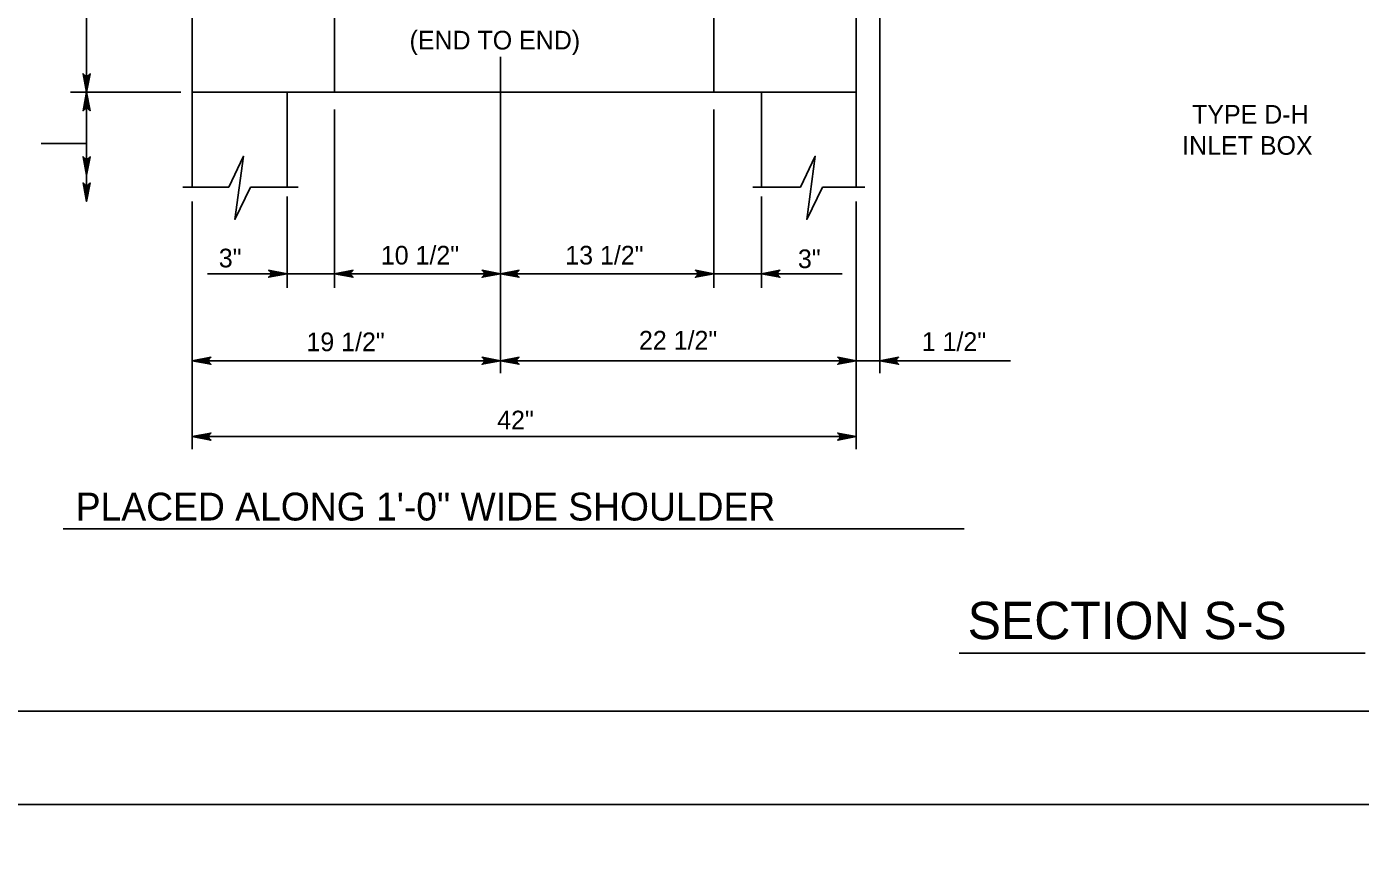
# Model space of a CAD drawing. Extents: x 2087776 to 2104538, y 970919 to 982612.
# Drawn here: x 2093644 to 2094347, y 978690 to 979125 of the extents above; entities that cross this region are included whole.
import ezdxf

# ---------------------------------------------------------------- set-up
doc = ezdxf.new("R2010")
doc.units = 0
doc.layers.add('1', color=7, linetype='Continuous')
doc.layers.add('PLT-BNDY', color=7, linetype='Continuous')

msp = doc.modelspace()

# ---------------------------------------------------------------- linework, layer by layer
at = {"layer": '1'}
for p, q in [((2093675.26, 979032.59), (2093675.26, 979189.96)), ((2093731.01, 979189.96), (2093731.01, 979040.12)), ((2094081.01, 979189.96), (2094081.01, 979040.12)), ((2094093.51, 978942.13), (2094093.51, 979183.71)), ((2093806.01, 979167.04), (2093806.01, 979090.12)), ((2094006.01, 979167.04), (2094006.01, 979090.12)), ((2093893.51, 978942.13), (2093893.51, 979108.72)), ((2093666.8, 979090.12), (2093724.95, 979090.12)), ((2094081.01, 979090.12), (2093731.01, 979090.12)), ((2093781.01, 979090.12), (2093781.01, 979040.12)), ((2094031.01, 979090.12), (2094031.01, 979040.12)), ((2093806.01, 978987.02), (2093806.01, 979081.06)), ((2094006.01, 978987.02), (2094006.01, 979081.06)), ((2093651.32, 979063.14), (2093675.26, 979063.14)), ((2093726.01, 979040.12), (2093750.23, 979040.12)), ((2093761.78, 979040.12), (2093786.88, 979040.12)), ((2094026.42, 979040.12), (2094051.68, 979040.12)), ((2094063.23, 979040.12), (2094085.5, 979040.12)), ((2093731.01, 978902.05), (2093731.01, 979032.58)), ((2093781.01, 978987.02), (2093781.01, 979035.11)), ((2094031.01, 978987.02), (2094031.01, 979035.11)), ((2094081.01, 978902.05), (2094081.01, 979032.58)), ((2093739.01, 978994.46), (2094073.6, 978994.46)), ((2093731.01, 978948.61), (2093893.51, 978948.61)), ((2093893.51, 978948.61), (2094162.3, 978948.61)), ((2093731.01, 978908.61), (2094081.01, 978908.61)), ((2094137.9, 978859.94), (2093662.92, 978859.94)), ((2094135.24, 978794.5), (2094349.32, 978794.5))]:
    msp.add_line(p, q, dxfattribs=at)
for points in [[(2096000.74, 978763.82), (2096000.74, 980614.22), (2093422, 980614.22), (2093422, 978763.82), (2096000.74, 978763.82), (2096000.74, 978850.3), (2095344.57, 978850.3), (2095344.57, 979062.5), (2096000.74, 979062.5), (2096000.74, 979157.53), (2095344.57, 979157.53), (2095344.57, 978763.82), (2095603.11, 978763.82), (2095603.11, 978850.3), (2095603.11, 978763.82), (2095855.73, 978763.82), (2095855.73, 978850.3), (2095855.73, 978809.9), (2096000.74, 978809.9)], [(2093675.26, 979090.12), (2093673.43, 979099.91), (2093673.69, 979099.53), (2093673.95, 979099.15), (2093674.28, 979098.96), (2093674.61, 979098.77), (2093674.93, 979098.71), (2093675.26, 979098.65), (2093675.59, 979098.71), (2093675.92, 979098.77), (2093676.25, 979098.96), (2093676.57, 979099.15), (2093676.84, 979099.53), (2093677.1, 979099.91), (2093675.26, 979090.12), (2093676.84, 979099.53), (2093676.57, 979099.15), (2093675.26, 979090.12), (2093676.25, 979098.96), (2093675.92, 979098.77), (2093675.26, 979090.12), (2093675.59, 979098.71), (2093675.26, 979098.65), (2093675.26, 979090.12), (2093674.93, 979098.71), (2093674.61, 979098.77), (2093675.26, 979090.12), (2093674.28, 979098.96), (2093673.95, 979099.15), (2093675.26, 979090.12), (2093673.69, 979099.53)], [(2093675.26, 979090.12), (2093677.1, 979080.34), (2093676.84, 979080.71), (2093676.57, 979081.09), (2093676.25, 979081.29), (2093675.92, 979081.48), (2093675.59, 979081.54), (2093675.26, 979081.59), (2093674.93, 979081.54), (2093674.61, 979081.48), (2093674.28, 979081.29), (2093673.95, 979081.09), (2093673.69, 979080.71), (2093673.43, 979080.34), (2093675.26, 979090.12), (2093673.69, 979080.71), (2093673.95, 979081.09), (2093675.26, 979090.12), (2093674.28, 979081.29), (2093674.61, 979081.48), (2093675.26, 979090.12), (2093674.93, 979081.54), (2093675.26, 979081.59), (2093675.26, 979090.12), (2093675.59, 979081.54), (2093675.92, 979081.48), (2093675.26, 979090.12), (2093676.25, 979081.29), (2093676.57, 979081.09), (2093675.26, 979090.12), (2093676.84, 979080.71)], [(2093675.26, 979046.34), (2093673.43, 979056.12), (2093673.69, 979055.74), (2093673.95, 979055.37), (2093674.28, 979055.17), (2093674.61, 979054.98), (2093674.93, 979054.92), (2093675.26, 979054.87), (2093675.59, 979054.92), (2093675.92, 979054.98), (2093676.25, 979055.17), (2093676.57, 979055.37), (2093676.84, 979055.74), (2093677.1, 979056.12), (2093675.26, 979046.34), (2093676.84, 979055.74), (2093676.57, 979055.37), (2093675.26, 979046.34), (2093676.25, 979055.17), (2093675.92, 979054.98), (2093675.26, 979046.34), (2093675.59, 979054.92), (2093675.26, 979054.87), (2093675.26, 979046.34), (2093674.93, 979054.92), (2093674.61, 979054.98), (2093675.26, 979046.34), (2093674.28, 979055.17), (2093673.95, 979055.37), (2093675.26, 979046.34), (2093673.69, 979055.74)], [(2093761.77, 979040.12), (2093753.44, 979023.11), (2093757.97, 979056.4), (2093750.23, 979040.12)], [(2094063.22, 979040.12), (2094054.9, 979023.11), (2094059.43, 979056.41), (2094051.68, 979040.12)], [(2093675.26, 979032.59), (2093673.43, 979042.37), (2093673.69, 979042), (2093673.95, 979041.62), (2093674.28, 979041.42), (2093674.61, 979041.23), (2093674.93, 979041.17), (2093675.26, 979041.12), (2093675.59, 979041.17), (2093675.92, 979041.23), (2093676.25, 979041.42), (2093676.57, 979041.62), (2093676.84, 979042), (2093677.1, 979042.37), (2093675.26, 979032.59), (2093676.84, 979042), (2093676.57, 979041.62), (2093675.26, 979032.59), (2093676.25, 979041.42), (2093675.92, 979041.23), (2093675.26, 979032.59), (2093675.59, 979041.17), (2093675.26, 979041.12), (2093675.26, 979032.59), (2093674.93, 979041.17), (2093674.61, 979041.23), (2093675.26, 979032.59), (2093674.28, 979041.42), (2093673.95, 979041.62), (2093675.26, 979032.59), (2093673.69, 979042)], [(2093781.01, 978994.46), (2093771.23, 978992.62), (2093771.6, 978992.88), (2093771.98, 978993.15), (2093772.17, 978993.47), (2093772.37, 978993.8), (2093772.43, 978994.13), (2093772.48, 978994.46), (2093772.43, 978994.79), (2093772.37, 978995.11), (2093772.17, 978995.44), (2093771.98, 978995.77), (2093771.6, 978996.03), (2093771.23, 978996.29), (2093781.01, 978994.46), (2093771.6, 978996.03), (2093771.98, 978995.77), (2093781.01, 978994.46), (2093772.17, 978995.44), (2093772.37, 978995.11), (2093781.01, 978994.46), (2093772.43, 978994.79), (2093772.48, 978994.46), (2093781.01, 978994.46), (2093772.43, 978994.13), (2093772.37, 978993.8), (2093781.01, 978994.46), (2093772.17, 978993.47), (2093771.98, 978993.15), (2093781.01, 978994.46), (2093771.6, 978992.88)], [(2093806.01, 978994.46), (2093815.8, 978996.29), (2093815.42, 978996.03), (2093815.04, 978995.77), (2093814.85, 978995.44), (2093814.65, 978995.11), (2093814.6, 978994.79), (2093814.54, 978994.46), (2093814.6, 978994.13), (2093814.65, 978993.8), (2093814.85, 978993.47), (2093815.04, 978993.15), (2093815.42, 978992.88), (2093815.8, 978992.62), (2093806.01, 978994.46), (2093815.42, 978992.88), (2093815.04, 978993.15), (2093806.01, 978994.46), (2093814.85, 978993.47), (2093814.65, 978993.8), (2093806.01, 978994.46), (2093814.6, 978994.13), (2093814.54, 978994.46), (2093806.01, 978994.46), (2093814.6, 978994.79), (2093814.65, 978995.11), (2093806.01, 978994.46), (2093814.85, 978995.44), (2093815.04, 978995.77), (2093806.01, 978994.46), (2093815.42, 978996.03)], [(2093893.51, 978994.46), (2093883.73, 978992.62), (2093884.1, 978992.88), (2093884.48, 978993.15), (2093884.67, 978993.47), (2093884.87, 978993.8), (2093884.93, 978994.13), (2093884.98, 978994.46), (2093884.93, 978994.79), (2093884.87, 978995.11), (2093884.67, 978995.44), (2093884.48, 978995.77), (2093884.1, 978996.03), (2093883.73, 978996.29), (2093893.51, 978994.46), (2093884.1, 978996.03), (2093884.48, 978995.77), (2093893.51, 978994.46), (2093884.67, 978995.44), (2093884.87, 978995.11), (2093893.51, 978994.46), (2093884.93, 978994.79), (2093884.98, 978994.46), (2093893.51, 978994.46), (2093884.93, 978994.13), (2093884.87, 978993.8), (2093893.51, 978994.46), (2093884.67, 978993.47), (2093884.48, 978993.15), (2093893.51, 978994.46), (2093884.1, 978992.88)], [(2093893.51, 978994.46), (2093903.3, 978996.29), (2093902.92, 978996.03), (2093902.54, 978995.77), (2093902.35, 978995.44), (2093902.15, 978995.11), (2093902.1, 978994.79), (2093902.04, 978994.46), (2093902.1, 978994.13), (2093902.15, 978993.8), (2093902.35, 978993.47), (2093902.54, 978993.15), (2093902.92, 978992.88), (2093903.3, 978992.62), (2093893.51, 978994.46), (2093902.92, 978992.88), (2093902.54, 978993.15), (2093893.51, 978994.46), (2093902.35, 978993.47), (2093902.15, 978993.8), (2093893.51, 978994.46), (2093902.1, 978994.13), (2093902.04, 978994.46), (2093893.51, 978994.46), (2093902.1, 978994.79), (2093902.15, 978995.11), (2093893.51, 978994.46), (2093902.35, 978995.44), (2093902.54, 978995.77), (2093893.51, 978994.46), (2093902.92, 978996.03)], [(2094006.01, 978994.46), (2093996.23, 978992.62), (2093996.6, 978992.88), (2093996.98, 978993.15), (2093997.17, 978993.47), (2093997.37, 978993.8), (2093997.43, 978994.13), (2093997.48, 978994.46), (2093997.43, 978994.79), (2093997.37, 978995.11), (2093997.17, 978995.44), (2093996.98, 978995.77), (2093996.6, 978996.03), (2093996.23, 978996.29), (2094006.01, 978994.46), (2093996.6, 978996.03), (2093996.98, 978995.77), (2094006.01, 978994.46), (2093997.17, 978995.44), (2093997.37, 978995.11), (2094006.01, 978994.46), (2093997.43, 978994.79), (2093997.48, 978994.46), (2094006.01, 978994.46), (2093997.43, 978994.13), (2093997.37, 978993.8), (2094006.01, 978994.46), (2093997.17, 978993.47), (2093996.98, 978993.15), (2094006.01, 978994.46), (2093996.6, 978992.88)], [(2094031.01, 978994.46), (2094040.8, 978996.29), (2094040.42, 978996.03), (2094040.04, 978995.77), (2094039.85, 978995.44), (2094039.65, 978995.11), (2094039.6, 978994.79), (2094039.54, 978994.46), (2094039.6, 978994.13), (2094039.65, 978993.8), (2094039.85, 978993.47), (2094040.04, 978993.15), (2094040.42, 978992.88), (2094040.8, 978992.62), (2094031.01, 978994.46), (2094040.42, 978992.88), (2094040.04, 978993.15), (2094031.01, 978994.46), (2094039.85, 978993.47), (2094039.65, 978993.8), (2094031.01, 978994.46), (2094039.6, 978994.13), (2094039.54, 978994.46), (2094031.01, 978994.46), (2094039.6, 978994.79), (2094039.65, 978995.11), (2094031.01, 978994.46), (2094039.85, 978995.44), (2094040.04, 978995.77), (2094031.01, 978994.46), (2094040.42, 978996.03)], [(2093731.01, 978948.61), (2093740.8, 978950.44), (2093740.42, 978950.18), (2093740.04, 978949.92), (2093739.85, 978949.59), (2093739.65, 978949.26), (2093739.6, 978948.93), (2093739.54, 978948.61), (2093739.6, 978948.28), (2093739.65, 978947.95), (2093739.85, 978947.62), (2093740.04, 978947.29), (2093740.42, 978947.03), (2093740.8, 978946.77), (2093731.01, 978948.61), (2093740.42, 978947.03), (2093740.04, 978947.29), (2093731.01, 978948.61), (2093739.85, 978947.62), (2093739.65, 978947.95), (2093731.01, 978948.61), (2093739.6, 978948.28), (2093739.54, 978948.61), (2093731.01, 978948.61), (2093739.6, 978948.93), (2093739.65, 978949.26), (2093731.01, 978948.61), (2093739.85, 978949.59), (2093740.04, 978949.92), (2093731.01, 978948.61), (2093740.42, 978950.18)], [(2093893.51, 978948.61), (2093883.73, 978946.77), (2093884.1, 978947.03), (2093884.48, 978947.29), (2093884.67, 978947.62), (2093884.87, 978947.95), (2093884.93, 978948.28), (2093884.98, 978948.61), (2093884.93, 978948.93), (2093884.87, 978949.26), (2093884.67, 978949.59), (2093884.48, 978949.92), (2093884.1, 978950.18), (2093883.73, 978950.44), (2093893.51, 978948.61), (2093884.1, 978950.18), (2093884.48, 978949.92), (2093893.51, 978948.61), (2093884.67, 978949.59), (2093884.87, 978949.26), (2093893.51, 978948.61), (2093884.93, 978948.93), (2093884.98, 978948.61), (2093893.51, 978948.61), (2093884.93, 978948.28), (2093884.87, 978947.95), (2093893.51, 978948.61), (2093884.67, 978947.62), (2093884.48, 978947.29), (2093893.51, 978948.61), (2093884.1, 978947.03)], [(2093893.51, 978948.61), (2093903.3, 978950.44), (2093902.92, 978950.18), (2093902.54, 978949.92), (2093902.35, 978949.59), (2093902.15, 978949.26), (2093902.1, 978948.93), (2093902.04, 978948.61), (2093902.1, 978948.28), (2093902.15, 978947.95), (2093902.35, 978947.62), (2093902.54, 978947.29), (2093902.92, 978947.03), (2093903.3, 978946.77), (2093893.51, 978948.61), (2093902.92, 978947.03), (2093902.54, 978947.29), (2093893.51, 978948.61), (2093902.35, 978947.62), (2093902.15, 978947.95), (2093893.51, 978948.61), (2093902.1, 978948.28), (2093902.04, 978948.61), (2093893.51, 978948.61), (2093902.1, 978948.93), (2093902.15, 978949.26), (2093893.51, 978948.61), (2093902.35, 978949.59), (2093902.54, 978949.92), (2093893.51, 978948.61), (2093902.92, 978950.18)], [(2094081.01, 978948.61), (2094071.23, 978946.77), (2094071.6, 978947.03), (2094071.98, 978947.29), (2094072.17, 978947.62), (2094072.37, 978947.95), (2094072.43, 978948.28), (2094072.48, 978948.61), (2094072.43, 978948.93), (2094072.37, 978949.26), (2094072.17, 978949.59), (2094071.98, 978949.92), (2094071.6, 978950.18), (2094071.23, 978950.44), (2094081.01, 978948.61), (2094071.6, 978950.18), (2094071.98, 978949.92), (2094081.01, 978948.61), (2094072.17, 978949.59), (2094072.37, 978949.26), (2094081.01, 978948.61), (2094072.43, 978948.93), (2094072.48, 978948.61), (2094081.01, 978948.61), (2094072.43, 978948.28), (2094072.37, 978947.95), (2094081.01, 978948.61), (2094072.17, 978947.62), (2094071.98, 978947.29), (2094081.01, 978948.61), (2094071.6, 978947.03)], [(2094093.51, 978948.61), (2094103.3, 978950.44), (2094102.92, 978950.18), (2094102.54, 978949.92), (2094102.35, 978949.59), (2094102.15, 978949.26), (2094102.1, 978948.93), (2094102.04, 978948.61), (2094102.1, 978948.28), (2094102.15, 978947.95), (2094102.35, 978947.62), (2094102.54, 978947.29), (2094102.92, 978947.03), (2094103.3, 978946.77), (2094093.51, 978948.61), (2094102.92, 978947.03), (2094102.54, 978947.29), (2094093.51, 978948.61), (2094102.35, 978947.62), (2094102.15, 978947.95), (2094093.51, 978948.61), (2094102.1, 978948.28), (2094102.04, 978948.61), (2094093.51, 978948.61), (2094102.1, 978948.93), (2094102.15, 978949.26), (2094093.51, 978948.61), (2094102.35, 978949.59), (2094102.54, 978949.92), (2094093.51, 978948.61), (2094102.92, 978950.18)], [(2093731.01, 978908.61), (2093740.8, 978910.44), (2093740.04, 978909.92), (2093739.65, 978909.26), (2093739.54, 978908.61), (2093739.65, 978907.95), (2093740.04, 978907.29), (2093740.8, 978906.77), (2093731.01, 978908.61), (2093740.04, 978907.29), (2093739.65, 978907.95), (2093731.01, 978908.61), (2093739.54, 978908.61), (2093739.65, 978909.26), (2093731.01, 978908.61), (2093740.04, 978909.92)], [(2094081.01, 978908.61), (2094071.23, 978906.77), (2094071.98, 978907.29), (2094072.37, 978907.95), (2094072.48, 978908.61), (2094072.37, 978909.26), (2094071.98, 978909.92), (2094071.23, 978910.44), (2094081.01, 978908.61), (2094071.98, 978909.92), (2094072.37, 978909.26), (2094081.01, 978908.61), (2094072.48, 978908.61), (2094072.37, 978907.95), (2094081.01, 978908.61), (2094071.98, 978907.29)]]:
    msp.add_lwpolyline(points, dxfattribs=at)
at = {"layer": 'PLT-BNDY'}
for points in [[(2093294.05, 980663.43), (2096053.23, 980663.43), (2096053.23, 978714.61), (2093294.05, 978714.61)], [(2093294.05, 978714.61), (2096053.23, 978714.61), (2096053.23, 976765.79), (2093294.05, 976765.79)]]:
    msp.add_lwpolyline(points, close=True, dxfattribs=at)

# ---------------------------------------------------------------- texts
at = {"layer": '1'}
for s, height, p in [('(END TO END)', 9.8425, (2093845.53, 979112.67)), ('TYPE D-H', 9.843, (2094258.05, 979073.57)), ('INLET BOX', 9.843, (2094252.82, 979057.17)), ('10 1/2"', 9.843, (2093830.4, 978999.32)), ('13 1/2"', 9.843, (2093927.62, 978999.32)), ('3"', 9.843, (2093744.99, 978997.81)), ('3"', 9.843, (2094050.26, 978997.42)), ('19 1/2"', 9.843, (2093791.19, 978953.64)), ('22 1/2"', 9.843, (2093966.48, 978954.5)), ('1 1/2"', 9.843, (2094115.55, 978953.77)), ('42"', 9.843, (2093891.73, 978912.42)), ('PLACED ALONG 1\'-0" WIDE SHOULDER', 14.6898, (2093669.57, 978864.38)), ('SECTION S-S', 19.685, (2094139.73, 978801.85))]:
    msp.add_text(s, height=height, dxfattribs=at).set_placement(p)

doc.saveas('drawing.dxf')
